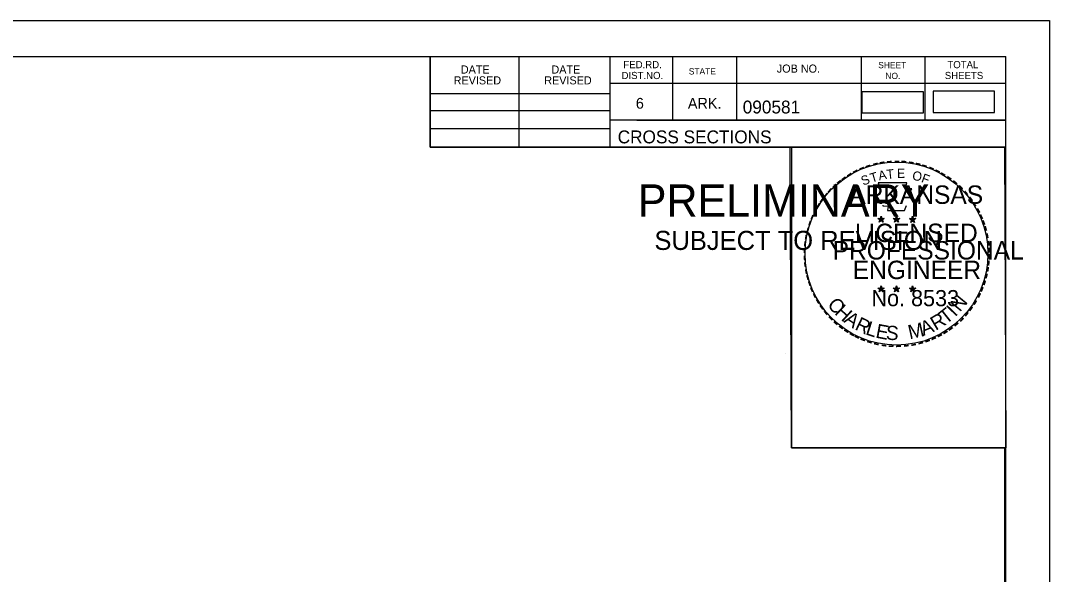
# Model space of a CAD drawing. Extents: x 1322838 to 1324533, y 339903 to 351025.
# Drawn here: x 1323754.7 to 1323866.6, y 347551.6 to 347611.9 of the extents above; entities that cross this region are included whole.
import ezdxf

# ---------------------------------------------------------------- set-up
doc = ezdxf.new("R2010")
doc.units = 0
for name, color, linetype in [('R_Border', 7, 'Continuous'), ('R_Border PE', 7, 'Continuous'), ('R_Border Prem', 7, 'Continuous'), ('R_Drive', 7, 'Continuous'), ('R_No Plot', 7, 'Continuous')]:
    doc.layers.add(name, color=color, linetype=linetype)

msp = doc.modelspace()

# ---------------------------------------------------------------- linework, layer by layer
at = {"layer": 'R_Border'}
for p, q in [((1323545.72, 347607.97), (1323861.9, 347607.97)), ((1323799.26, 347598.09), (1323799.26, 347607.97)), ((1323808.94, 347598.09), (1323808.94, 347607.97)), ((1323818.8, 347607.97), (1323818.8, 347598.09)), ((1323825.64, 347607.97), (1323825.64, 347601.03)), ((1323832.58, 347607.97), (1323832.58, 347601.03)), ((1323846.16, 347607.97), (1323846.16, 347601.03)), ((1323853.1, 347607.97), (1323853.1, 347601.03)), ((1323861.9, 347402.51), (1323861.9, 347607.97)), ((1323861.9, 347605.03), (1323818.8, 347605.03)), ((1323861.9, 347605.05), (1323861.9, 347605.05)), ((1323799.26, 347603.95), (1323818.8, 347603.95)), ((1323799.26, 347602.09), (1323818.8, 347602.09)), ((1323799.26, 347600.15), (1323818.8, 347600.15)), ((1323861.9, 347601.03), (1323818.8, 347601.03)), ((1323821.76, 347601.03), (1323861.9, 347601.03)), ((1323861.9, 347598.09), (1323799.26, 347598.09))]:
    msp.add_line(p, q, dxfattribs=at)
at = {"layer": 'R_Border PE'}
for p, q in [((1323847.98, 347590.35), (1323848.33, 347590.24)), ((1323847.98, 347590.35), (1323848.23, 347590.3)), ((1323847.98, 347590.35), (1323848.22, 347590.23)), ((1323848.11, 347589.94), (1323848.33, 347590.24)), ((1323848.11, 347589.94), (1323848.24, 347590.19)), ((1323848.11, 347589.94), (1323848.33, 347590.16)), ((1323848.33, 347590.6), (1323848.29, 347590.35)), ((1323848.33, 347590.24), (1323848.33, 347590.6)), ((1323848.33, 347590.6), (1323848.38, 347590.35)), ((1323848.68, 347590.35), (1323848.33, 347590.24)), ((1323848.54, 347589.94), (1323848.33, 347590.24)), ((1323848.54, 347589.94), (1323848.33, 347590.16)), ((1323848.68, 347590.35), (1323848.39, 347590.3)), ((1323848.54, 347589.94), (1323848.41, 347590.23)), ((1323848.68, 347590.35), (1323848.47, 347590.25)), ((1323849.65, 347590.35), (1323850, 347590.24)), ((1323849.65, 347590.35), (1323849.9, 347590.3)), ((1323849.65, 347590.35), (1323849.89, 347590.23)), ((1323849.78, 347589.94), (1323850, 347590.24)), ((1323849.78, 347589.94), (1323849.91, 347590.19)), ((1323849.78, 347589.94), (1323850, 347590.16)), ((1323850, 347590.6), (1323849.96, 347590.35)), ((1323850, 347590.24), (1323850, 347590.6)), ((1323850, 347590.6), (1323850.05, 347590.35)), ((1323850.35, 347590.35), (1323850, 347590.24)), ((1323850.21, 347589.94), (1323850, 347590.24)), ((1323850.21, 347589.94), (1323850, 347590.16)), ((1323850.35, 347590.35), (1323850.06, 347590.3)), ((1323850.21, 347589.94), (1323850.08, 347590.23)), ((1323850.35, 347590.35), (1323850.14, 347590.25)), ((1323851.41, 347590.34), (1323851.76, 347590.23)), ((1323851.41, 347590.34), (1323851.67, 347590.29)), ((1323851.41, 347590.34), (1323851.65, 347590.22)), ((1323851.55, 347589.93), (1323851.76, 347590.23)), ((1323851.55, 347589.93), (1323851.67, 347590.17)), ((1323851.55, 347589.93), (1323851.76, 347590.15)), ((1323851.76, 347590.59), (1323851.72, 347590.34)), ((1323851.76, 347590.23), (1323851.76, 347590.59)), ((1323851.76, 347590.59), (1323851.81, 347590.34)), ((1323852.11, 347590.34), (1323851.76, 347590.23)), ((1323851.98, 347589.93), (1323851.76, 347590.23)), ((1323851.98, 347589.93), (1323851.76, 347590.14)), ((1323852.11, 347590.34), (1323851.82, 347590.29)), ((1323851.98, 347589.93), (1323851.84, 347590.22)), ((1323852.11, 347590.34), (1323851.91, 347590.24)), ((1323847.98, 347582.78), (1323848.33, 347582.67)), ((1323847.98, 347582.78), (1323848.23, 347582.73)), ((1323847.98, 347582.78), (1323848.21, 347582.65)), ((1323848.11, 347582.37), (1323848.33, 347582.67)), ((1323848.11, 347582.37), (1323848.24, 347582.61)), ((1323848.11, 347582.37), (1323848.32, 347582.59)), ((1323848.33, 347583.03), (1323848.28, 347582.78)), ((1323848.54, 347582.37), (1323848.32, 347582.58)), ((1323848.33, 347582.67), (1323848.33, 347583.03)), ((1323848.33, 347583.03), (1323848.37, 347582.78)), ((1323848.67, 347582.78), (1323848.33, 347582.67)), ((1323848.54, 347582.37), (1323848.33, 347582.67)), ((1323848.67, 347582.78), (1323848.39, 347582.73)), ((1323848.54, 347582.37), (1323848.4, 347582.66)), ((1323848.67, 347582.78), (1323848.47, 347582.67)), ((1323849.65, 347582.78), (1323849.99, 347582.67)), ((1323849.65, 347582.78), (1323849.9, 347582.73)), ((1323849.65, 347582.78), (1323849.88, 347582.65)), ((1323849.78, 347582.37), (1323849.99, 347582.67)), ((1323849.78, 347582.37), (1323849.9, 347582.61)), ((1323849.78, 347582.37), (1323849.99, 347582.59)), ((1323849.99, 347583.03), (1323849.95, 347582.78)), ((1323849.99, 347582.67), (1323849.99, 347583.03)), ((1323849.99, 347583.03), (1323850.04, 347582.78)), ((1323850.34, 347582.78), (1323849.99, 347582.67)), ((1323850.21, 347582.37), (1323849.99, 347582.67)), ((1323850.21, 347582.37), (1323849.99, 347582.58)), ((1323850.34, 347582.78), (1323850.06, 347582.73)), ((1323850.21, 347582.37), (1323850.07, 347582.66)), ((1323850.34, 347582.78), (1323850.14, 347582.67)), ((1323851.41, 347582.77), (1323851.76, 347582.66)), ((1323851.41, 347582.77), (1323851.67, 347582.72)), ((1323851.41, 347582.77), (1323851.65, 347582.64)), ((1323851.55, 347582.36), (1323851.76, 347582.66)), ((1323851.55, 347582.36), (1323851.67, 347582.6)), ((1323851.55, 347582.36), (1323851.76, 347582.58)), ((1323851.76, 347583.02), (1323851.72, 347582.77)), ((1323851.76, 347582.66), (1323851.76, 347583.02)), ((1323851.76, 347583.02), (1323851.81, 347582.77)), ((1323852.11, 347582.77), (1323851.76, 347582.66)), ((1323851.97, 347582.36), (1323851.76, 347582.66)), ((1323851.97, 347582.36), (1323851.76, 347582.57)), ((1323852.11, 347582.77), (1323851.82, 347582.72)), ((1323851.97, 347582.36), (1323851.84, 347582.65)), ((1323852.11, 347582.77), (1323851.9, 347582.66))]:
    msp.add_line(p, q, dxfattribs=at)
for points in [[(1323848.02, 347594.23), (1323848.29, 347593.4)], [(1323851.53, 347593.31), (1323851.67, 347593.59), (1323850.99, 347593.57), (1323851.14, 347594.23), (1323848.02, 347594.23)], [(1323848.51, 347591.8), (1323848.51, 347591.72), (1323849.08, 347591.7), (1323849.02, 347591.23), (1323850.89, 347591.23), (1323851.09, 347591.76)], [(1323848.33, 347590.6), (1323848.54, 347589.94), (1323847.98, 347590.35), (1323848.68, 347590.35), (1323848.11, 347589.94), (1323848.33, 347590.6)], [(1323850, 347590.6), (1323850.21, 347589.94), (1323849.65, 347590.35), (1323850.35, 347590.35), (1323849.78, 347589.94), (1323850, 347590.6)], [(1323851.76, 347590.59), (1323851.98, 347589.93), (1323851.41, 347590.34), (1323852.11, 347590.34), (1323851.55, 347589.93), (1323851.76, 347590.59)], [(1323848.33, 347583.03), (1323848.54, 347582.37), (1323847.98, 347582.78), (1323848.67, 347582.78), (1323848.11, 347582.37), (1323848.33, 347583.03)], [(1323849.99, 347583.03), (1323850.21, 347582.37), (1323849.65, 347582.78), (1323850.34, 347582.78), (1323849.78, 347582.37), (1323849.99, 347583.03)], [(1323851.76, 347583.02), (1323851.97, 347582.36), (1323851.41, 347582.77), (1323852.11, 347582.77), (1323851.55, 347582.36), (1323851.76, 347583.02)]]:
    msp.add_lwpolyline(points, dxfattribs=at)
for centre, radius in [((1323848.33, 347590.24), 0.172), ((1323848.33, 347590.24), 0.145), ((1323848.33, 347590.24), 0.116), ((1323848.33, 347590.24), 0.0991), ((1323848.33, 347590.24), 0.0747), ((1323848.33, 347590.24), 0.0495), ((1323848.33, 347590.24), 0.0296), ((1323850, 347590.24), 0.172), ((1323850, 347590.24), 0.145), ((1323850, 347590.24), 0.116), ((1323850, 347590.24), 0.0991), ((1323850, 347590.24), 0.0747), ((1323850, 347590.24), 0.0495), ((1323850, 347590.24), 0.0296), ((1323851.76, 347590.23), 0.172), ((1323851.76, 347590.23), 0.145), ((1323851.76, 347590.23), 0.116), ((1323851.76, 347590.23), 0.0991), ((1323851.76, 347590.23), 0.0747), ((1323851.76, 347590.23), 0.0495), ((1323851.76, 347590.23), 0.0296), ((1323848.32, 347582.67), 0.172), ((1323848.32, 347582.67), 0.145), ((1323848.32, 347582.67), 0.116), ((1323848.32, 347582.67), 0.0991), ((1323848.32, 347582.67), 0.0747), ((1323848.32, 347582.67), 0.0495), ((1323848.32, 347582.67), 0.0296), ((1323849.99, 347582.67), 0.172), ((1323849.99, 347582.67), 0.145), ((1323849.99, 347582.67), 0.116), ((1323849.99, 347582.67), 0.0991), ((1323849.99, 347582.67), 0.0747), ((1323849.99, 347582.67), 0.0495), ((1323849.99, 347582.67), 0.0296), ((1323851.76, 347582.66), 0.172), ((1323851.76, 347582.66), 0.145), ((1323851.76, 347582.66), 0.116), ((1323851.76, 347582.66), 0.0991), ((1323851.76, 347582.66), 0.0747), ((1323851.76, 347582.66), 0.0495), ((1323851.76, 347582.66), 0.0296)]:
    msp.add_circle(centre, radius, dxfattribs=at)
at = {"layer": 'R_Drive'}
for points in [[(1323846.25, 347601.83), (1323852.94, 347601.83), (1323852.94, 347604.14), (1323846.25, 347604.14)], [(1323854, 347601.87), (1323860.68, 347601.87), (1323860.68, 347604.18), (1323854, 347604.18)]]:
    msp.add_lwpolyline(points, close=True, dxfattribs=at)
at = {"layer": 'R_No Plot'}
for p, q in [((1323533.31, 347611.87), (1323866.65, 347611.87)), ((1323837.93, 347575.64), (1323837.93, 347575.64))]:
    msp.add_line(p, q, dxfattribs=at)
for points in [[(1323533.31, 347611.87), (1323866.65, 347611.87), (1323866.65, 347398.53), (1323533.31, 347398.53)], [(1323779.64, 347607.97), (1323799.26, 347607.97), (1323799.26, 347598.09), (1323815.37, 347598.09), (1323838.57, 347598.09), (1323838.57, 347565.42), (1323861.77, 347565.42), (1323861.9, 347402.51), (1323545.72, 347402.51), (1323545.72, 347607.97)], [(1323838.43, 347598.09), (1323861.77, 347598.09), (1323861.91, 347565.42), (1323838.57, 347565.42)]]:
    msp.add_lwpolyline(points, close=True, dxfattribs=at)
msp.add_circle((1323850.01, 347586.53), 9.95, dxfattribs=at)

# ---------------------------------------------------------------- texts
at = {"layer": 'R_Border'}
for s, height, p in [('DATE', 0.879, (1323802.59, 347606.11)), ('DATE', 0.879, (1323812.45, 347606.11)), ('FED.RD.', 0.782, (1323820.28, 347606.69)), ('STATE', 0.684, (1323827.4, 347606.01)), ('JOB NO.', 0.879, (1323836.98, 347606.21)), ('SHEET', 0.684, (1323848.02, 347606.69)), ('TOTAL', 0.782, (1323855.54, 347606.69)), ('REVISED', 0.879, (1323801.81, 347604.93)), ('REVISED', 0.879, (1323811.67, 347604.93)), ('DIST.NO.', 0.782, (1323820.08, 347605.51)), ('NO.', 0.684, (1323848.8, 347605.51)), ('SHEETS', 0.782, (1323855.26, 347605.51)), ('6', 1.17, (1323821.64, 347602.29)), ('ARK.', 1.172, (1323827.3, 347602.29)), ('090581', 1.4, (1323833.27, 347601.77)), ('CROSS SECTIONS', 1.4, (1323819.66, 347598.52))]:
    msp.add_text(s, height=height, rotation=360, dxfattribs=at).set_placement(p)
at = {"layer": 'R_Border PE'}
for s, height, rotation, p in [('-', 1.6, 5.8968, (1323848.93, 347595.87)), ('-', 1.6, 0.1862, (1323849.7, 347595.94)), ('-', 1.6, 357.743, (1323850.42, 347595.93)), ('-', 1.6, 28.7918, (1323845.5, 347594.77)), ('-', 1.6, 24.3072, (1323846.14, 347595.09)), ('-', 1.6, 19.1761, (1323846.77, 347595.35)), ('-', 1.6, 13.6301, (1323847.52, 347595.6)), ('A', 1, 11.2132, (1323848.12, 347594.49)), ('-', 1.6, 10.2193, (1323848.2, 347595.76)), ('T', 1, 6.0228, (1323848.97, 347594.65)), ('E', 1, 0.8323, (1323850.07, 347594.76)), ('-', 1.6, 352.1617, (1323851.17, 347595.87)), ('O', 1, 350.4515, (1323851.67, 347594.55)), ('-', 1.6, 347.2049, (1323851.88, 347595.76)), ('-', 1.6, 342.3362, (1323852.52, 347595.6)), ('-', 1.6, 337.8551, (1323853.25, 347595.38)), ('-', 1.6, 334.1211, (1323853.89, 347595.11)), ('-', 1.6, 38.9507, (1323843.85, 347593.63)), ('-', 1.6, 36.2317, (1323844.33, 347594)), ('-', 1.6, 34.0636, (1323844.91, 347594.4)), ('S', 1, 21.594, (1323846.38, 347593.91)), ('T', 1, 16.4036, (1323847.29, 347594.24)), ('F', 1, 340.0707, (1323852.63, 347594.33)), ('-', 1.6, 329.6409, (1323854.46, 347594.82)), ('-', 1.6, 325.8627, (1323855.11, 347594.46)), ('-', 1.6, 320.5297, (1323855.72, 347594.04)), ('-', 1.6, 48.423, (1323842.97, 347592.73)), ('-', 1.6, 42.9622, (1323843.42, 347593.21)), ('ARKANSAS', 2, 360, (1323844.87, 347591.94)), ('-', 1.6, 315.5786, (1323856.32, 347593.55)), ('-', 1.6, 309.8797, (1323856.89, 347593)), ('-', 1.6, 54.2325, (1323842.15, 347591.68)), ('-', 1.6, 50.6142, (1323842.57, 347592.24)), ('-', 1.6, 306.6522, (1323857.41, 347592.4)), ('-', 1.4, 303.6753, (1323857.9, 347591.83)), ('-', 1.6, 62.8713, (1323841.52, 347590.54)), ('-', 1.6, 58.0706, (1323841.83, 347591.15)), ('-', 1.6, 299.6684, (1323858.22, 347591.22)), ('-', 1.6, 72.3945, (1323841.04, 347589.3)), ('-', 1.6, 67.7743, (1323841.26, 347589.93)), ('DWB', 0.01, 360, (1323848.32, 347590.23)), ('DWB', 0.01, 360, (1323849.99, 347590.23)), ('DWB', 0.01, 360, (1323851.75, 347590.22)), ('-', 1.6, 294.6628, (1323858.54, 347590.61)), ('-', 1.6, 290.5728, (1323858.8, 347590.03)), ('-', 1.6, 75.461, (1323840.84, 347588.58)), ('LICENSED', 2, 360, (1323845.47, 347587.79)), ('-', 1.6, 285.1233, (1323859.03, 347589.45)), ('-', 1.6, 280.5493, (1323859.23, 347588.71)), ('-', 1.6, 85.1863, (1323840.63, 347587.18)), ('-', 1.6, 81.2013, (1323840.71, 347587.87)), ('PROFESSIONAL', 2, 360, (1323843.05, 347585.89)), ('-', 1.6, 276.5962, (1323859.39, 347587.94)), ('-', 1.6, 89.0622, (1323840.61, 347586.48)), ('-', 1.6, 274.3301, (1323859.45, 347587.22)), ('-', 1.6, 269.9407, (1323859.49, 347586.59)), ('-', 1.6, 94.1959, (1323840.64, 347585.75)), ('-', 1.6, 98.9479, (1323840.72, 347585.08)), ('ENGINEER', 2, 360, (1323845.24, 347583.76)), ('-', 1.6, 263.5172, (1323859.47, 347585.92)), ('-', 1.6, 101.7149, (1323840.85, 347584.35)), ('-', 1.6, 255.7626, (1323859.29, 347584.59)), ('-', 1.6, 260.9953, (1323859.4, 347585.27)), ('-', 1.6, 105.4578, (1323841.01, 347583.76)), ('-', 1.6, 109.0874, (1323841.23, 347583.13)), ('-', 1.6, 252.8681, (1323859.11, 347583.87)), ('-', 1.6, 114.0643, (1323841.48, 347582.53)), ('-', 1.6, 115.7289, (1323841.79, 347581.91)), ('No. 8533', 1.757, 360, (1323847.28, 347580.81)), ('DWB', 0.01, 360, (1323848.31, 347582.66)), ('DWB', 0.01, 360, (1323849.98, 347582.66)), ('DWB', 0.01, 360, (1323851.75, 347582.65)), ('N', 1.54, 50.7834, (1323856.91, 347580.11)), ('-', 1.6, 244.6197, (1323858.62, 347582.57)), ('-', 1.6, 247.8887, (1323858.88, 347583.2)), ('-', 1.6, 120.4471, (1323842.14, 347581.33)), ('-', 1.6, 125.8934, (1323842.55, 347580.76)), ('C', 1.54, 309.9548, (1323842.4, 347580.96)), ('H', 1.54, 317.3873, (1323843.19, 347580.02)), ('I', 1.54, 46.3033, (1323856.39, 347579.59)), ('-', 1.6, 239.0712, (1323858.23, 347581.82)), ('-', 1.6, 130.7181, (1323843.01, 347580.21)), ('A', 1.54, 325.5578, (1323844.18, 347579.12)), ('R', 1.54, 30.5528, (1323854.27, 347578.12)), ('T', 1.54, 38.428, (1323855.38, 347578.78)), ('-', 1.6, 231.2538, (1323857.39, 347580.6)), ('-', 1.6, 233.8452, (1323857.82, 347581.16)), ('-', 1.6, 134.2238, (1323843.53, 347579.67)), ('-', 1.6, 138.9338, (1323844.05, 347579.2)), ('-', 1.6, 144.6463, (1323844.61, 347578.8)), ('R', 1.54, 334.3187, (1323845.38, 347578.32)), ('L', 1.54, 342.194, (1323846.55, 347577.76)), ('E', 1.54, 349.3312, (1323847.66, 347577.4)), ('S', 1.54, 356.4684, (1323848.82, 347577.18)), ('M', 1.54, 12.4404, (1323851.44, 347577.21)), ('A', 1.54, 21.7918, (1323852.94, 347577.57)), ('-', 1.6, 221.0851, (1323856.39, 347579.53)), ('-', 1.6, 225.7653, (1323856.92, 347580.03)), ('-', 1.6, 148.0898, (1323845.17, 347578.43)), ('-', 1.6, 151.5704, (1323845.75, 347578.1)), ('-', 1.6, 154.6002, (1323846.27, 347577.85)), ('-', 1.6, 207.3568, (1323854.75, 347578.32)), ('-', 1.6, 212.2491, (1323855.31, 347578.67)), ('-', 1.6, 215.7363, (1323855.84, 347579.05)), ('-', 1.6, 158.5612, (1323846.89, 347577.6)), ('-', 1.6, 162.7983, (1323847.58, 347577.39)), ('-', 1.6, 167.5555, (1323848.29, 347577.22)), ('-', 1.6, 173.1155, (1323849.07, 347577.11)), ('-', 1.6, 176.5183, (1323849.81, 347577.06)), ('-', 1.6, 181.5918, (1323850.56, 347577.08)), ('-', 1.6, 185.8167, (1323851.37, 347577.16)), ('-', 1.6, 191.2858, (1323852.1, 347577.29)), ('-', 1.6, 195.4743, (1323852.83, 347577.49)), ('-', 1.6, 200.7184, (1323853.51, 347577.73)), ('-', 1.6, 204.2516, (1323854.13, 347578))]:
    msp.add_text(s, height=height, rotation=rotation, dxfattribs=at).set_placement(p)
at = {"layer": 'R_Border Prem'}
for s, height, p in [('PRELIMINARY', 3.5, (1323821.85, 347590.56)), ('DWB', 0.01, (1323822.59, 347592.41)), ('SUBJECT TO REVISION', 2.0751, (1323823.66, 347586.93))]:
    msp.add_text(s, height=height, rotation=360, dxfattribs=at).set_placement(p)

doc.saveas('drawing.dxf')
